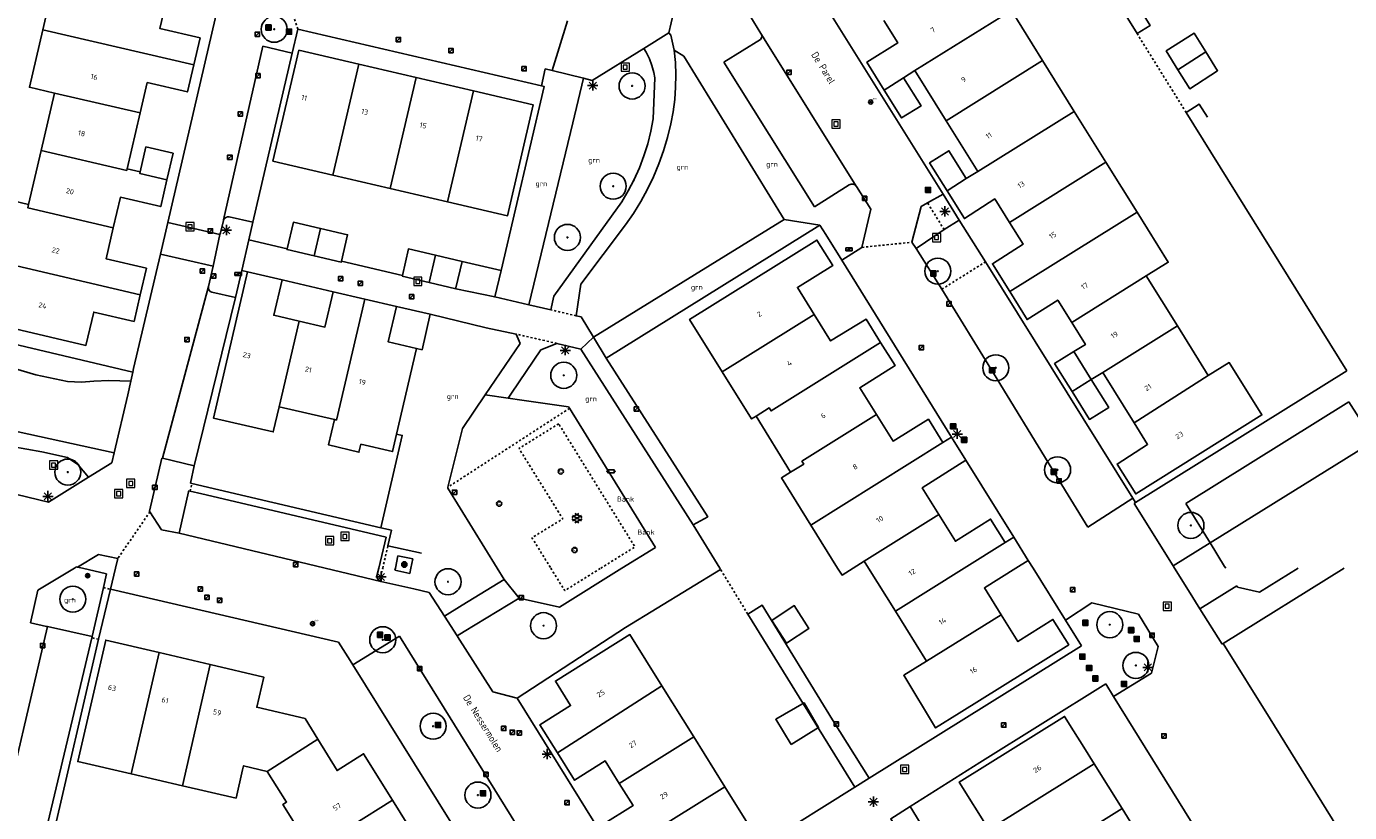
# Model space of a CAD drawing. Header units: metres. Extents: x 116958 to 118326, y 475500 to 477904.
# Tile 981 of 1001: x 117838 to 117966, y 476976 to 477052. Entities that reach past the tile are written whole.
import ezdxf

# ---------------------------------------------------------------- set-up
doc = ezdxf.new("R2010")
doc.units = ezdxf.units.M
doc.header["$LTSCALE"] = 0.2
doc.linetypes.add('MATGRENS', pattern=[2, 1, -1])
doc.layers.get('0').update_dxf_attribs({"color": 6})
for name, color, linetype in [('B-WE-GR-BOOM-G', 252, 'Continuous'), ('B-WE-GR-GROENVOORZIENING-GV', 252, 'Continuous'), ('B-WE-IE-MEUBILAIR-G', 252, 'Continuous'), ('B-WE-IE-MEUBILAIR_WEGMEUBILAIR_AFVALBAK-G', 252, 'Continuous'), ('B-WE-IE-MEUBILAIR_WEGMEUBILAIR_LICHTMAST-G', 252, 'Continuous'), ('B-WE-IE-MEUBILAIR_WEGMEUBILAIR_VERKEERSBORD-PAAL', 252, 'Continuous'), ('B-WE-IE-MEUBILAIR_WEGMEUBILAIR_VERKEERSLICHT-G', 252, 'Continuous'), ('B-WE-KL-DATA_KAST-G', 90, 'Continuous'), ('B-WE-OG-BEBOUWING-GV', 252, 'Continuous'), ('B-WE-OG-HUISNUMMER-T25', 2, 'Continuous'), ('B-WE-OG-STRAATNAAM-T35', 3, 'Continuous'), ('B-WE-RI-HWA_KOLK_TROTTOIRKOLK-G', 252, 'Continuous'), ('B-WE-VH-MATERIAALGRENS-G', 252, 'MATGRENS'), ('B-WE-VH-VERHARDING_ASFALT-GV', 252, 'Continuous')]:
    doc.layers.add(name, color=color, linetype=linetype)
doc.layers.add('B-WE-RI-RIOOLPUT', color=31, linetype='Continuous', lineweight=0)
doc.styles.get("Standard").update_dxf_attribs({"font": 'isocp.shx'})

# ---------------------------------------------------------------- blocks, each defined once
blk = doc.blocks.new('BGT_GR')
at = {"insert": (0.043, 0.019), "char_height": 0.1, "attachment_point": 5, "line_spacing_factor": 0.8}
blk.add_mtext('{\\C256;grn}', dxfattribs=at)
blk = doc.blocks.new('CELQ211865')
for p, q in [((-0.5, 0), (0.5, 0)), ((0.35, -0.34), (-0.35, 0.34)), ((0.35, 0.34), (-0.35, -0.34)), ((0, 0.53), (0, -0.47))]:
    blk.add_line(p, q)
blk = doc.blocks.new('Vb')
blk.add_lwpolyline([(125, -138), (-127, -138), (0, 185), (114, -100), (-71, -100), (0, 100), (56, -60), (-13, -60), (0, -20), (1, 30)])
blk.add_circle((0, 0), 200)
blk = doc.blocks.new('CELQ201000')
at = {"flags": 128}
for points in [[(-0.25, -0.25), (-0.25, 0.25), (0.25, 0.25), (0.25, -0.25), (-0.25, -0.25)], [(-0.18, -0.18), (-0.18, 0.18), (0.18, 0.18), (0.18, -0.18), (-0.18, -0.18)], [(-0.11, -0.11), (-0.11, 0.11), (0.11, 0.11), (0.11, -0.11), (-0.11, -0.11)], [(-0.04, -0.04), (-0.04, 0.04), (0.04, 0.04), (0.04, -0.04), (-0.04, -0.04)]]:
    blk.add_lwpolyline(points, dxfattribs=at)
blk = doc.blocks.new('Brandkr')
for p, q in [((-141, 141), (141, -141)), ((-141, -141), (141, 141))]:
    blk.add_line(p, q)
blk.add_circle((0, 0), 200)
at = {"oblique": 15}
blk.add_text('brk', height=180, dxfattribs=at).set_placement((172, 218))
blk = doc.blocks.new('Pbrd')
for points in [[(-400, -400), (400, -400), (400, 400), (-400, 400)], [(-200, -200), (200, -200), (200, 200), (-200, 200)]]:
    blk.add_lwpolyline(points, close=True)
blk = doc.blocks.new('Kvtrot')
blk.add_line((0, -420), (420, 0))
at = {"flags": 128}
blk.add_lwpolyline([(0, -420), (420, -420), (420, 0), (0, 0)], close=True, dxfattribs=at)
blk = doc.blocks.new('Bestboom')
h = blk.add_hatch(color=256)
h.dxf.hatch_style = 1
h.paths.add_polyline_path([(41, 0, 1), (-41, 0, 1)])
for radius in [1260, 41.1]:
    blk.add_circle((0, 0), radius)
blk = doc.blocks.new('BGTGV')
for p, q in [((0.0197, 0.04605), (-0.0497, 0.00595)), ((0.0433, 0.025), (-0.0433, -0.025)), ((0.0433, -0.025), (-0.0433, 0.025)), ((0.04965, 0.006), (-0.01975, 0.04605)), ((0.01965, -0.046), (-0.0494, -0.00615)), ((0.04955, -0.00605), (-0.0197, -0.046))]:
    blk.add_line(p, q)
blk = doc.blocks.new('CELQ75115')
for p, q in [((-0.1, 0.03), (-0.2, 0.01)), ((-0.2, 0.01), (-0.17, -0.01)), ((-0.12, 0.07), (-0.07, 0.16)), ((-0.12, 0.07), (-0.05, 0.03)), ((-0.06, -0.06), (-0.1, 0.03)), ((-0.07, 0.16), (0.07, 0.16)), ((0, 0.12), (-0.05, 0.03)), ((0.02, 0.08), (0, 0.12)), ((0.02, 0.08), (0, 0.06)), ((0, 0.06), (0.09, 0.06)), ((0.07, 0.16), (0.09, 0.13)), ((0.14, 0.06), (0.07, 0.01)), ((0.12, -0.08), (0.07, 0.01)), ((0.09, 0.06), (0.13, 0.15)), ((0.13, 0.15), (0.09, 0.13)), ((0.14, 0.06), (0.19, -0.03)), ((-0.19, -0.05), (-0.17, -0.01)), ((-0.1, -0.16), (-0.19, -0.05)), ((-0.09, -0.04), (-0.11, -0.08)), ((-0.11, -0.08), (-0.01, -0.08)), ((-0.01, -0.16), (-0.1, -0.16)), ((-0.09, -0.04), (-0.06, -0.06)), ((-0.01, -0.08), (-0.01, -0.16)), ((0.02, -0.12), (0.07, -0.04)), ((0.07, -0.2), (0.02, -0.12)), ((0.07, -0.04), (0.07, -0.08)), ((0.07, -0.08), (0.12, -0.08)), ((0.12, -0.16), (0.07, -0.16)), ((0.07, -0.16), (0.07, -0.2)), ((0.19, -0.03), (0.12, -0.16))]:
    blk.add_line(p, q)
at = {"flags": 128}
blk.add_lwpolyline([(-0.12, 0.25), (0.12, 0.25), (0.25, 0.12), (0.25, -0.12), (0.12, -0.25), (-0.12, -0.25), (-0.25, -0.12), (-0.25, 0.12), (-0.12, 0.25)], dxfattribs=at)
blk = doc.blocks.new('Papierb')
blk.add_lwpolyline([(350, 200), (650, 200), (650, -100), (50, -100), (50, 200), (350, 200)])
for centre in [(-25, 50), (725, 50)]:
    blk.add_circle(centre, 37.5)
blk = doc.blocks.new('CELQ70108')
for p, q in [((-0.62, 0.31), (0.62, 0.31)), ((-0.62, -0.31), (-0.62, 0.31)), ((-0.62, -0.31), (0.62, 0.31)), ((0.62, -0.31), (0.62, 0.31)), ((-0.62, -0.31), (0.62, -0.31))]:
    blk.add_line(p, q)
blk = doc.blocks.new('BGT_SP11')
blk.add_circle((0, 0), 0.25)
at = {"insert": (0.01, -0.08), "char_height": 0.4713, "attachment_point": 5, "line_spacing_factor": 0.8}
blk.add_mtext('{\\W1.06084;\\C256;S}', dxfattribs=at)
blk = doc.blocks.new('BGT_BK10')
blk.add_text('Bank', height=0.5).set_placement((-0.18, -0.17))

msp = doc.modelspace()

# ---------------------------------------------------------------- linework, layer by layer
at = {"layer": 'B-WE-GR-GROENVOORZIENING-GV', "flags": 128}
for points in [[(117945.71, 477051.669), (117929.422, 477077.829), (117912.383, 477081.785), (117912.352, 477081.651)], [(117945.012, 477055.642), (117946.984, 477052.466), (117945.71, 477051.669)], [(117911.582, 477033.688), (117901.897, 477049.474), (117900.946, 477050.071)], [(117884.201, 477028.784), (117888.39, 477046.557), (117888.11, 477046.632)], [(117886.893, 477025.46), (117891.137, 477043.059), (117892.173, 477047.356)], [(117952.512, 477043.595), (117951.732, 477044.841), (117950.456, 477044.047)], [(117966.009, 477019.064), (117950.456, 477044.047)], [(117896.506, 477036.462), (117897.076, 477037.56), (117897.58, 477038.689)], [(117911.582, 477033.688), (117893.137, 477022.343)], [(117915.041, 477033.152), (117911.582, 477033.688)], [(117915.041, 477033.152), (117894.379, 477020.306)], [(117825.409, 477024.416), (117848.601, 477018.954)], [(117848.409, 477018.066), (117846.27, 477018.132), (117844.82, 477018.075), (117843.636, 477017.988), (117842.289, 477018.057), (117839.207, 477018.683), (117834.071, 477020.219), (117830.106, 477021.364), (117826.58, 477022.701), (117826.137, 477023.749), (117825.409, 477024.416)], [(117876.02, 477021.242), (117876.57, 477021.115), (117877.365, 477024.542)], [(117894.379, 477020.306), (117893.137, 477022.343)], [(117891.935, 477021.166), (117902.797, 477004.176)], [(117894.379, 477020.306), (117904.191, 477004.965), (117902.797, 477004.176)], [(117872.576, 477003.905), (117874.648, 477012.834), (117874.104, 477012.96)], [(117902.797, 477004.176), (117905.362, 477000)], [(117905.433, 476999.884), (117896.237, 476994.28), (117885.751, 476987.429)], [(117905.362, 477000), (117905.433, 476999.884)], [(117919.8, 476979.699), (117916.255, 476985.341), (117909.441, 476996.432), (117908.061, 476995.571)], [(117918.42, 476978.838), (117908.061, 476995.571)]]:
    msp.add_lwpolyline(points, dxfattribs=at)
at = {"layer": 'B-WE-OG-BEBOUWING-GV', "flags": 128}
for points in [[(117854.483, 477048.642), (117855.093, 477051.261), (117851.2, 477052.169), (117851.936, 477055.329), (117841.225, 477057.817), (117839.882, 477052.037)], [(117924.233, 477048.089), (117933.566, 477053.892)], [(117936.573, 477049.065), (117933.566, 477053.892)], [(117921.22, 477052.926), (117922.563, 477050.769), (117919.583, 477048.915), (117921.264, 477046.217)], [(117839.882, 477052.037), (117838.594, 477046.49), (117841.019, 477045.927)], [(117854.483, 477048.642), (117839.882, 477052.037)], [(117952.345, 477049.912), (117951.218, 477051.723), (117948.527, 477049.996), (117949.663, 477048.17)], [(117870.436, 477048.713), (117864.652, 477050.061), (117862.141, 477039.352), (117867.932, 477038.002)], [(117870.436, 477048.713), (117867.932, 477038.002)], [(117875.987, 477047.42), (117870.436, 477048.713)], [(117936.573, 477049.065), (117927.245, 477043.25)], [(117939.636, 477044.149), (117936.573, 477049.065)], [(117952.345, 477049.912), (117949.663, 477048.17)], [(117949.663, 477048.17), (117950.799, 477046.346), (117953.49, 477048.072), (117952.345, 477049.912)], [(117849.298, 477043.999), (117849.983, 477046.94), (117853.876, 477046.032), (117854.483, 477048.642)], [(117875.987, 477047.42), (117873.483, 477036.708)], [(117881.538, 477046.126), (117875.987, 477047.42)], [(117921.264, 477046.217), (117923.138, 477047.383)], [(117921.264, 477046.217), (117922.945, 477043.518), (117924.818, 477044.684), (117923.138, 477047.383)], [(117923.138, 477047.383), (117924.233, 477048.089)], [(117924.233, 477048.089), (117927.245, 477043.25)], [(117881.538, 477046.126), (117879.035, 477035.414)], [(117879.035, 477035.414), (117884.832, 477034.063), (117887.324, 477044.778), (117881.538, 477046.126)], [(117841.019, 477045.927), (117839.726, 477040.382)], [(117849.298, 477043.999), (117841.019, 477045.927)], [(117848.042, 477038.606), (117849.298, 477043.999)], [(117939.636, 477044.149), (117930.304, 477038.337)], [(117942.698, 477039.233), (117939.636, 477044.149)], [(117927.245, 477043.25), (117930.304, 477038.337)], [(117839.726, 477040.382), (117838.507, 477035.157)], [(117848.042, 477038.606), (117848.005, 477038.45), (117839.726, 477040.382)], [(117851.895, 477037.523), (117852.495, 477040.103), (117849.867, 477040.716), (117849.301, 477038.3)], [(117929.194, 477037.658), (117927.519, 477040.348), (117925.651, 477039.174), (117927.332, 477036.476)], [(117849.301, 477038.3), (117848.042, 477038.606)], [(117942.698, 477039.233), (117933.364, 477033.425)], [(117945.708, 477034.401), (117942.698, 477039.233)], [(117846.709, 477032.881), (117847.402, 477035.86), (117851.296, 477034.953), (117851.895, 477037.523)], [(117851.895, 477037.523), (117849.271, 477038.156), (117849.301, 477038.3)], [(117867.932, 477038.002), (117873.483, 477036.708)], [(117929.194, 477037.658), (117927.332, 477036.476)], [(117930.304, 477038.337), (117929.194, 477037.658)], [(117873.483, 477036.708), (117879.035, 477035.414)], [(117927.332, 477036.476), (117929.007, 477033.786), (117931.956, 477035.686), (117933.364, 477033.425)], [(117838.507, 477035.157), (117837.027, 477035.501), (117835.665, 477029.625)], [(117846.709, 477032.881), (117838.433, 477034.836), (117838.507, 477035.157)], [(117866.739, 477032.833), (117864.128, 477033.439), (117863.532, 477030.878), (117863.514, 477030.799), (117866.134, 477030.192)], [(117933.364, 477033.425), (117934.684, 477031.305), (117931.724, 477029.424), (117933.396, 477026.74)], [(117945.708, 477034.401), (117933.396, 477026.74)], [(117946.598, 477028.244), (117948.72, 477029.566), (117945.708, 477034.401)], [(117849.311, 477026.424), (117849.909, 477028.994), (117846.015, 477029.901), (117846.709, 477032.881)], [(117866.739, 477032.833), (117866.134, 477030.192)], [(117866.134, 477030.192), (117868.753, 477029.585), (117868.771, 477029.662), (117869.36, 477032.226), (117866.739, 477032.833)], [(117877.854, 477030.256), (117875.253, 477030.859), (117874.665, 477028.295), (117874.647, 477028.218), (117877.239, 477027.617)], [(117914.481, 477024.536), (117912.863, 477027.134), (117916.277, 477029.256), (117914.748, 477031.71), (117902.44, 477024.045), (117905.604, 477018.974)], [(117835.665, 477029.625), (117834.319, 477023.816), (117844.066, 477021.528), (117844.816, 477024.751), (117848.71, 477023.844), (117849.311, 477026.424)], [(117849.311, 477026.424), (117835.665, 477029.625)], [(117877.854, 477030.256), (117877.239, 477027.617)], [(117880.455, 477029.653), (117877.854, 477030.256)], [(117880.455, 477029.653), (117879.848, 477027.093), (117879.83, 477027.017)], [(117879.83, 477027.017), (117883.598, 477026.224), (117884.201, 477028.784), (117880.455, 477029.653)], [(117864.691, 477023.871), (117862.226, 477024.443), (117863.022, 477027.873), (117859.671, 477028.65), (117856.385, 477014.514), (117862.18, 477013.166), (117862.746, 477015.601)], [(117946.598, 477028.244), (117939.387, 477023.752)], [(117949.61, 477023.409), (117946.598, 477028.244)], [(117877.239, 477027.617), (117879.83, 477027.017)], [(117871.028, 477026.014), (117867.96, 477026.726), (117867.164, 477023.297), (117864.691, 477023.871)], [(117868.087, 477014.359), (117867.519, 477011.917), (117870.466, 477011.213), (117870.648, 477011.984), (117873.714, 477011.273), (117874.104, 477012.96), (117876.02, 477021.242), (117873.291, 477021.875), (117874.087, 477025.304), (117871.028, 477026.014)], [(117871.028, 477026.014), (117868.278, 477014.314), (117868.087, 477014.359)], [(117933.396, 477026.74), (117935.08, 477024.036), (117938.04, 477025.915), (117939.387, 477023.752)], [(117914.481, 477024.536), (117905.604, 477018.974)], [(117920.902, 477021.829), (117919.5, 477024.079), (117916.08, 477021.97), (117914.481, 477024.536)], [(117862.746, 477015.601), (117864.691, 477023.871)], [(117939.387, 477023.752), (117940.714, 477021.62), (117939.61, 477020.933)], [(117949.61, 477023.409), (117942.393, 477018.924)], [(117952.597, 477018.613), (117949.61, 477023.409)], [(117920.902, 477021.829), (117910.324, 477015.205), (117910.148, 477015.485), (117908.868, 477014.704)], [(117920.509, 477014.86), (117918.899, 477017.445), (117922.302, 477019.579), (117920.902, 477021.829)], [(117939.61, 477020.933), (117937.739, 477019.768), (117939.419, 477017.07)], [(117941.285, 477018.243), (117939.61, 477020.933)], [(117945.422, 477014.06), (117946.729, 477011.961), (117943.78, 477010.07), (117945.577, 477007.185), (117957.792, 477014.812), (117954.624, 477019.88), (117952.597, 477018.613)], [(117905.604, 477018.974), (117908.437, 477014.435), (117908.868, 477014.704)], [(117941.285, 477018.243), (117939.419, 477017.07)], [(117939.419, 477017.07), (117941.095, 477014.38), (117942.965, 477015.544), (117941.285, 477018.243)], [(117941.285, 477018.243), (117942.393, 477018.924)], [(117942.393, 477018.924), (117945.422, 477014.06)], [(117952.597, 477018.613), (117945.422, 477014.06)], [(117862.746, 477015.601), (117868.087, 477014.359)], [(117908.868, 477014.704), (117912.186, 477009.275)], [(117920.509, 477014.86), (117913.299, 477010.344), (117913.473, 477010.064), (117912.186, 477009.275)], [(117926.927, 477012.154), (117925.527, 477014.401), (117922.117, 477012.28), (117920.509, 477014.86)], [(117926.927, 477012.154), (117914.161, 477004.16)], [(117926.537, 477005.184), (117924.929, 477007.766), (117929.161, 477010.44), (117927.75, 477012.674), (117926.927, 477012.154)], [(117912.186, 477009.275), (117911.31, 477008.729), (117914.161, 477004.16)], [(117926.537, 477005.184), (117919.332, 477000.672)], [(117932.948, 477002.482), (117931.542, 477004.74), (117928.149, 477002.597), (117926.537, 477005.184)], [(117914.161, 477004.16), (117916.757, 477000)], [(117934, 477000), (117935.186, 477000.742), (117933.78, 477002.999), (117932.948, 477002.482)], [(117928.983, 477000), (117932.948, 477002.482)], [(117918.255, 477000), (117919.332, 477000.672)], [(117919.332, 477000.672), (117919.751, 477000)], [(117916.757, 477000), (117917.177, 476999.327), (117918.255, 477000)], [(117919.751, 477000), (117922.345, 476995.845)], [(117922.345, 476995.845), (117928.983, 477000)], [(117932.571, 476995.5), (117930.955, 476998.094), (117934, 477000)], [(117911.825, 476992.769), (117913.971, 476994.182), (117912.561, 476996.383), (117910.406, 476994.956), (117911.825, 476992.769)], [(117922.345, 476995.845), (117925.356, 476991.017)], [(117925.356, 476991.017), (117923.15, 476989.646), (117926.231, 476984.564), (117928.5, 476985.979), (117939.106, 476992.593), (117937.574, 476995.055), (117934.191, 476992.9), (117932.571, 476995.5)], [(117932.571, 476995.5), (117925.356, 476991.017)], [(117851.134, 476991.84), (117845.982, 476993.044), (117843.277, 476981.306), (117848.445, 476980.115)], [(117899.756, 476988.636), (117896.672, 476993.583), (117889.46, 476989.085), (117890.932, 476986.725), (117887.966, 476984.875), (117889.661, 476982.156)], [(117848.445, 476980.115), (117851.134, 476991.84)], [(117856.09, 476990.68), (117851.134, 476991.84)], [(117856.09, 476990.68), (117853.412, 476978.97)], [(117866.481, 476983.473), (117865.251, 476985.476), (117860.585, 476986.558), (117861.261, 476989.471), (117856.09, 476990.68)], [(117899.756, 476988.636), (117889.661, 476982.156)], [(117902.84, 476983.688), (117899.756, 476988.636)], [(117912.273, 476982.954), (117914.906, 476984.601), (117913.519, 476986.975), (117910.774, 476985.397), (117912.273, 476982.954)], [(117941.559, 476981.087), (117940.555, 476982.7), (117939.577, 476984.27), (117938.704, 476985.67), (117928.519, 476979.325), (117931.375, 476974.742), (117933.666, 476976.17)], [(117866.481, 476983.473), (117861.591, 476980.351)], [(117873.705, 476977.564), (117870.905, 476982.063), (117868.343, 476980.438), (117866.481, 476983.473)], [(117902.84, 476983.688), (117895.625, 476979.203)], [(117905.855, 476978.852), (117902.84, 476983.688)], [(117889.661, 476982.156), (117891.31, 476979.511), (117894.277, 476981.364), (117895.625, 476979.203)], [(117853.412, 476978.97), (117858.585, 476977.778), (117859.216, 476980.515), (117859.307, 476980.905), (117861.591, 476980.351)], [(117941.559, 476981.087), (117933.666, 476976.17)], [(117944.256, 476976.76), (117941.559, 476981.087)], [(117848.445, 476980.115), (117853.412, 476978.97)], [(117861.591, 476980.351), (117863.46, 476977.392), (117863.112, 476977.175), (117865.903, 476972.672)], [(117895.625, 476979.203), (117896.97, 476977.048), (117893.993, 476975.21), (117895.665, 476972.527)], [(117905.855, 476978.852), (117895.665, 476972.527)], [(117895.665, 476972.527), (117897.337, 476969.846), (117900.316, 476971.691), (117901.791, 476969.322), (117909.003, 476973.802), (117905.855, 476978.852)], [(117873.705, 476977.564), (117865.903, 476972.672)], [(117873.943, 476971.492), (117876.498, 476973.076), (117873.705, 476977.564)], [(117925.453, 476974.236), (117923.764, 476976.953), (117921.891, 476975.786), (117923.581, 476973.07), (117925.453, 476974.236)], [(117944.256, 476976.76), (117936.364, 476971.842)], [(117946.953, 476972.432), (117944.256, 476976.76)]]:
    msp.add_lwpolyline(points, dxfattribs=at)
at = {"layer": 'B-WE-VH-MATERIAALGRENS-G', "flags": 128}
for points in [[(117864.558, 477052.109), (117863.928, 477054.002)], [(117950.456, 477044.047), (117945.71, 477051.669)], [(117897.58, 477038.689), (117897.076, 477037.56), (117896.506, 477036.462)], [(117927.052, 477032.723), (117925.457, 477035.306)], [(117919.107, 477031.011), (117923.929, 477031.503)], [(117926.837, 477026.965), (117931.039, 477029.601)], [(117891.481, 477024.395), (117889.028, 477024.965)], [(117889.593, 477021.724), (117885.663, 477022.627)], [(117890.825, 477015.451), (117879.073, 477007.837)], [(117889.778, 477013.956), (117885.939, 477011.575), (117890.173, 477004.766), (117887.493, 477003.127), (117887.197, 477002.946), (117889.018, 477000)], [(117893.848, 477000), (117897.152, 477002.056), (117889.778, 477013.956)], [(117854.136, 477007.456), (117854.307, 477008.189)], [(117850.255, 477005.449), (117847.131, 477000.922)], [(117872.757, 477000), (117873.266, 477002.17)], [(117872.576, 476998.727), (117872.615, 476999.396), (117872.757, 477000)], [(117889.018, 477000), (117890.36, 476997.83), (117890.613, 476997.987), (117893.848, 477000)], [(117908.061, 476995.571), (117905.433, 476999.884)], [(117845.757, 476998.122), (117846.427, 476997.966)], [(117845.292, 476993.124), (117844.627, 476993.282)]]:
    msp.add_lwpolyline(points, dxfattribs=at)
at = {"layer": 'B-WE-VH-VERHARDING_ASFALT-GV'}
for p, q in [((117911.736, 477060.552), (117926.947, 477036.156)), ((117851.966, 477033.4), (117856.992, 477054.935)), ((117909.343, 477051.691), (117907.914, 477053.998)), ((117889.151, 477048.092), (117890.617, 477052.906)), ((117900.884, 477053.693), (117900.441, 477051.75)), ((117864.558, 477052.109), (117864.017, 477049.793)), ((117888.11, 477046.632), (117864.558, 477052.109)), ((117900.441, 477051.75), (117898.002, 477050.242)), ((117900.441, 477051.75), (117900.638, 477051.526)), ((117900.638, 477051.526), (117900.946, 477050.071)), ((117909.304, 477051.102), (117909.407, 477051.246)), ((117909.405, 477051.592), (117909.343, 477051.691)), ((117909.405, 477051.592), (117909.663, 477051.177)), ((117909.442, 477051.419), (117909.405, 477051.592)), ((117909.407, 477051.246), (117909.442, 477051.419)), ((117857.375, 477033.666), (117861.181, 477050.44)), ((117861.181, 477050.44), (117864.017, 477049.793)), ((117898.002, 477050.242), (117893.008, 477047.153)), ((117898.226, 477049.873), (117898.002, 477050.242)), ((117900.946, 477050.071), (117901.061, 477048.88)), ((117905.751, 477048.911), (117909.304, 477051.102)), ((117909.663, 477051.177), (117918.549, 477036.918)), ((117864.017, 477049.793), (117860.197, 477033.441)), ((117898.546, 477049.247), (117898.226, 477049.873)), ((117898.799, 477048.591), (117898.546, 477049.247)), ((117901.061, 477048.88), (117901.107, 477047.685)), ((117914.509, 477034.93), (117905.751, 477048.911)), ((117888.465, 477048.259), (117888.11, 477046.632)), ((117889.151, 477048.092), (117888.465, 477048.259)), ((117892.173, 477047.356), (117889.151, 477048.092)), ((117898.983, 477047.913), (117898.799, 477048.591)), ((117898.911, 477043.441), (117899.076, 477047.39)), ((117899.076, 477047.39), (117898.983, 477047.913)), ((117901.107, 477047.685), (117901.086, 477046.489)), ((117893.008, 477047.153), (117892.173, 477047.356)), ((117901.086, 477046.489), (117900.996, 477045.296)), ((117900.996, 477045.296), (117900.839, 477044.11)), ((117900.839, 477044.11), (117900.614, 477042.935)), ((117898.684, 477042.226), (117898.911, 477043.441)), ((117900.614, 477042.935), (117900.294, 477041.629)), ((117898.017, 477039.845), (117898.385, 477041.026)), ((117898.385, 477041.026), (117898.684, 477042.226)), ((117900.294, 477041.629), (117899.906, 477040.34)), ((117897.58, 477038.689), (117898.017, 477039.845)), ((117899.906, 477040.34), (117899.453, 477039.074)), ((117899.453, 477039.074), (117898.935, 477037.832)), ((117898.935, 477037.832), (117898.354, 477036.619)), ((117895.873, 477035.4), (117896.506, 477036.462)), ((117898.354, 477036.619), (117897.711, 477035.438)), ((117917.884, 477037.068), (117914.509, 477034.93)), ((117918.06, 477037.129), (117917.884, 477037.068)), ((117918.246, 477037.123), (117918.06, 477037.129)), ((117918.417, 477037.049), (117918.246, 477037.123)), ((117918.549, 477036.918), (117918.417, 477037.049)), ((117918.574, 477036.878), (117918.549, 477036.918)), ((117919.949, 477034.685), (117918.574, 477036.878)), ((117926.947, 477036.156), (117925.457, 477035.306)), ((117926.947, 477036.156), (117928.516, 477033.643)), ((117889.315, 477026.295), (117895.873, 477035.4)), ((117897.711, 477035.438), (117897.007, 477034.291)), ((117919.107, 477031.011), (117919.949, 477034.685)), ((117924.844, 477034.973), (117923.929, 477031.503)), ((117925.457, 477035.306), (117924.844, 477034.973)), ((117851.257, 477030.362), (117851.966, 477033.4)), ((117851.966, 477033.4), (117857.021, 477032.249)), ((117857.353, 477033.602), (117857.06, 477032.427)), ((117857.363, 477033.634), (117857.353, 477033.602)), ((117857.375, 477033.666), (117857.363, 477033.634)), ((117857.464, 477033.805), (117857.375, 477033.666)), ((117857.593, 477033.908), (117857.464, 477033.805)), ((117857.748, 477033.964), (117857.593, 477033.908)), ((117857.913, 477033.968), (117857.748, 477033.964)), ((117860.197, 477033.441), (117857.913, 477033.968)), ((117860.197, 477033.441), (117859.8, 477031.742)), ((117897.007, 477034.291), (117896.246, 477033.182)), ((117927.052, 477032.723), (117928.516, 477033.643)), ((117928.516, 477033.643), (117931.039, 477029.601)), ((117857.021, 477032.249), (117856.358, 477029.201)), ((117857.06, 477032.427), (117857.021, 477032.249)), ((117896.246, 477033.182), (117891.927, 477027.462)), ((117915.607, 477032.241), (117915.041, 477033.152)), ((117917.147, 477029.765), (117915.607, 477032.241)), ((117924.353, 477030.896), (117927.052, 477032.723)), ((117859.125, 477028.778), (117859.8, 477031.742)), ((117859.8, 477031.742), (117863.532, 477030.878)), ((117917.147, 477029.765), (117919.107, 477031.011)), ((117923.929, 477031.503), (117924.353, 477030.896)), ((117924.353, 477030.896), (117926.837, 477026.965)), ((117848.676, 477019.302), (117851.257, 477030.362)), ((117856.358, 477029.201), (117851.257, 477030.362)), ((117868.771, 477029.662), (117874.665, 477028.295)), ((117927.75, 477012.674), (117917.147, 477029.765)), ((117931.039, 477029.601), (117945.295, 477006.765)), ((117856.358, 477029.201), (117855.926, 477027.215)), ((117859.125, 477028.778), (117858.516, 477026.173)), ((117859.671, 477028.65), (117859.125, 477028.778)), ((117851.468, 477010.619), (117855.926, 477027.215)), ((117855.926, 477027.215), (117855.918, 477027.179)), ((117855.918, 477027.179), (117855.92, 477027.017)), ((117855.92, 477027.017), (117855.979, 477026.866)), ((117867.96, 477026.726), (117863.022, 477027.873)), ((117891.927, 477027.462), (117891.481, 477024.395)), ((117926.837, 477026.965), (117931.821, 477018.84)), ((117858.516, 477026.173), (117854.534, 477009.906)), ((117855.979, 477026.866), (117856.088, 477026.745)), ((117856.088, 477026.745), (117856.233, 477026.672)), ((117856.233, 477026.672), (117858.516, 477026.173)), ((117883.598, 477026.224), (117886.893, 477025.46)), ((117889.028, 477024.965), (117889.315, 477026.295)), ((117877.365, 477024.542), (117874.087, 477025.304)), ((117882.772, 477023.236), (117877.365, 477024.542)), ((117886.893, 477025.46), (117889.028, 477024.965)), ((117891.481, 477024.395), (117891.952, 477024.287)), ((117885.663, 477022.627), (117882.772, 477023.236)), ((117891.952, 477024.287), (117893.137, 477022.343)), ((117886.048, 477021.723), (117885.663, 477022.627)), ((117893.137, 477022.343), (117891.935, 477021.166)), ((117882.681, 477016.764), (117886.048, 477021.723)), ((117888.042, 477021.093), (117885.217, 477016.917)), ((117889.593, 477021.724), (117888.042, 477021.093)), ((117891.935, 477021.166), (117889.593, 477021.724)), ((117848.601, 477018.954), (117848.676, 477019.302)), ((117848.127, 477016.762), (117848.409, 477018.066)), ((117848.409, 477018.066), (117848.601, 477018.954)), ((117931.821, 477018.84), (117937.464, 477009.641)), ((117945.56, 477006.34), (117966.009, 477019.064)), ((117846.782, 477011.137), (117848.127, 477016.762)), ((117880.476, 477013.517), (117882.681, 477016.764)), ((117882.681, 477016.764), (117884.894, 477016.44)), ((117885.217, 477016.917), (117884.894, 477016.44)), ((117884.894, 477016.44), (117886.224, 477016.245)), ((117886.224, 477016.245), (117890.743, 477015.584)), ((117890.743, 477015.584), (117890.825, 477015.451)), ((117890.825, 477015.451), (117899.128, 477002.012)), ((117966.183, 477016.09), (117950.422, 477006.268)), ((117968.334, 477012.693), (117966.183, 477016.09)), ((117831.121, 477014.555), (117846.782, 477011.137)), ((117879.073, 477007.837), (117880.476, 477013.517)), ((117839.812, 477011.254), (117834.43, 477012.187)), ((117952.78, 477002.442), (117969.036, 477012.542)), ((117842.283, 477010.705), (117839.812, 477011.254)), ((117843.288, 477010.03), (117842.283, 477010.705)), ((117846.782, 477011.137), (117846.552, 477010.177)), ((117851.417, 477010.631), (117850.206, 477005.524)), ((117851.468, 477010.619), (117851.417, 477010.631)), ((117854.534, 477009.906), (117851.468, 477010.619)), ((117933.78, 477002.999), (117929.161, 477010.44)), ((117844.302, 477008.794), (117843.288, 477010.03)), ((117846.552, 477010.177), (117844.302, 477008.794)), ((117854.534, 477009.906), (117854.16, 477008.224)), ((117937.464, 477009.641), (117937.913, 477008.903)), ((117840.449, 477006.387), (117844.302, 477008.794)), ((117854.16, 477008.224), (117854.307, 477008.189)), ((117854.307, 477008.189), (117872.576, 477003.905)), ((117879.052, 477007.75), (117879.073, 477007.837)), ((117883.842, 477000), (117879.052, 477007.75)), ((117937.913, 477008.903), (117940.937, 477003.978)), ((117836.308, 477007.387), (117840.449, 477006.387)), ((117853.073, 477003.37), (117853.974, 477007.378)), ((117853.974, 477007.378), (117853.999, 477007.49)), ((117853.999, 477007.49), (117854.136, 477007.456)), ((117854.136, 477007.456), (117855.255, 477007.175)), ((117855.255, 477007.175), (117872.404, 477003.162)), ((117940.937, 477003.978), (117945.295, 477006.765)), ((117945.295, 477006.765), (117945.56, 477006.34)), ((117850.206, 477005.524), (117850.255, 477005.449)), ((117850.255, 477005.449), (117851.38, 477003.721)), ((117945.435, 477006.261), (117945.56, 477006.34)), ((117949.206, 477000.221), (117945.435, 477006.261)), ((117950.422, 477006.268), (117952.78, 477002.442)), ((117872.576, 477003.905), (117873.616, 477003.66)), ((117851.38, 477003.721), (117853.073, 477003.37)), ((117872.576, 476998.727), (117853.073, 477003.37)), ((117873.085, 477003.006), (117872.373, 477000)), ((117872.404, 477003.162), (117873.085, 477003.006)), ((117873.616, 477003.66), (117873.266, 477002.17)), ((117845.269, 477001.337), (117843.244, 477000.111)), ((117847.131, 477000.922), (117845.269, 477001.337)), ((117873.266, 477002.17), (117876.515, 477001.45)), ((117899.128, 477002.012), (117895.897, 477000)), ((117952.78, 477002.442), (117949.206, 477000.221)), ((117954.182, 477000.178), (117952.78, 477002.442)), ((117843.159, 477000.131), (117842.941, 477000)), ((117843.244, 477000.111), (117843.159, 477000.131)), ((117843.713, 477000), (117843.244, 477000.111)), ((117846.911, 477000), (117847.131, 477000.922)), ((117873.985, 477000), (117874.235, 477001.199)), ((117874.235, 477001.199), (117875.663, 477000.901)), ((117875.663, 477000.901), (117875.475, 477000)), ((117935.649, 477000), (117935.186, 477000.742)), ((117949.344, 477000), (117949.206, 477000.221)), ((117954.292, 477000), (117954.182, 477000.178)), ((117842.941, 477000), (117839.409, 476997.878)), ((117846.045, 476999.448), (117843.713, 477000)), ((117845.757, 476998.122), (117846.045, 476999.448)), ((117846.427, 476997.966), (117846.911, 477000)), ((117872.373, 477000), (117872.202, 476999.276)), ((117872.202, 476999.276), (117872.221, 476999.099)), ((117872.221, 476999.099), (117872.296, 476998.938)), ((117872.296, 476998.938), (117872.419, 476998.809)), ((117872.419, 476998.809), (117872.576, 476998.727)), ((117873.942, 476999.794), (117873.985, 477000)), ((117875.37, 476999.496), (117873.942, 476999.794)), ((117875.475, 477000), (117875.37, 476999.496)), ((117880.451, 476996.417), (117884.514, 476998.913)), ((117884.514, 476998.913), (117883.842, 477000)), ((117885.96, 476997.108), (117884.514, 476998.913)), ((117895.897, 477000), (117889.873, 476996.248)), ((117938.775, 476994.985), (117935.649, 477000)), ((117950.69, 476997.844), (117949.344, 477000)), ((117965.736, 477000), (117954.042, 476992.728)), ((117961.292, 477000), (117957.547, 476997.67)), ((117839.409, 476997.878), (117838.694, 476994.719)), ((117844.652, 476993.387), (117845.757, 476998.122)), ((117846.427, 476997.966), (117845.292, 476993.124)), ((117868.5, 476992.843), (117846.427, 476997.966)), ((117872.576, 476998.727), (117875.756, 476997.997)), ((117875.756, 476997.997), (117877.256, 476997.653)), ((117877.256, 476997.653), (117878.73, 476995.36)), ((117951.796, 476996.072), (117950.69, 476997.844)), ((117955.353, 476998.287), (117951.796, 476996.072)), ((117955.432, 476998.155), (117955.353, 476998.287)), ((117957.547, 476997.67), (117955.432, 476998.155)), ((117878.73, 476995.36), (117880.451, 476996.417)), ((117885.96, 476997.108), (117880.628, 476993.871)), ((117889.873, 476996.248), (117885.96, 476997.108)), ((117938.775, 476994.985), (117941.335, 476996.648)), ((117941.335, 476996.648), (117945.837, 476995.552)), ((117878.73, 476995.36), (117879.952, 476993.46)), ((117940.327, 476992.496), (117938.775, 476994.985)), ((117945.837, 476995.552), (117947.748, 476992.427)), ((117953.928, 476992.657), (117951.796, 476996.072)), ((117835.407, 476973.322), (117840.344, 476994.35)), ((117838.694, 476994.719), (117840.25, 476994.371)), ((117840.25, 476994.371), (117840.344, 476994.35)), ((117840.344, 476994.35), (117844.652, 476993.387)), ((117880.628, 476993.871), (117879.952, 476993.46)), ((117844.627, 476993.282), (117839.64, 476972.325)), ((117845.292, 476993.124), (117840.299, 476971.696)), ((117844.652, 476993.387), (117844.627, 476993.282)), ((117869.606, 476991.071), (117868.5, 476992.843)), ((117874.398, 476993.42), (117869.861, 476990.663)), ((117887.513, 476972.304), (117874.398, 476993.42)), ((117879.952, 476993.46), (117879.985, 476993.409)), ((117879.985, 476993.409), (117883.422, 476988.063)), ((117919.8, 476979.699), (117940.327, 476992.496)), ((117947.748, 476992.427), (117947.098, 476989.854)), ((117954.042, 476992.728), (117953.928, 476992.657)), ((117954.042, 476992.728), (117958.586, 476985.429)), ((117869.861, 476990.663), (117869.606, 476991.071)), ((117882.913, 476969.759), (117869.861, 476990.663)), ((117947.098, 476989.854), (117943.445, 476987.584)), ((117942.68, 476988.816), (117930.521, 476981.221)), ((117943.445, 476987.584), (117942.68, 476988.816)), ((117883.422, 476988.063), (117885.751, 476987.429)), ((117885.751, 476987.429), (117896.878, 476969.553)), ((117963.847, 476954.75), (117943.445, 476987.584)), ((117958.586, 476985.429), (117974.662, 476959.609)), ((117930.521, 476981.221), (117923.764, 476976.953)), ((117918.42, 476978.838), (117919.8, 476979.699)), ((117898.74, 476966.561), (117918.42, 476978.838))]:
    msp.add_line(p, q, dxfattribs=at)

# ---------------------------------------------------------------- block references
at = {"layer": 'B-WE-GR-BOOM-G', "xscale": 0.001, "yscale": 0.001, "zscale": 0.001}
for p in [(117862.27, 477052.087), (117896.876, 477046.609), (117895.052, 477036.92), (117890.624, 477031.974), (117926.444, 477028.708), (117932.049, 477019.371), (117890.266, 477018.643), (117842.305, 477009.289), (117938.025, 477009.509), (117950.919, 477004.137), (117879.076, 476998.688), (117842.793, 476997.008), (117888.316, 476994.443), (117943.071, 476994.541), (117872.761, 476993.085), (117945.596, 476990.601), (117877.635, 476984.727), (117881.968, 476978.072)]:
    msp.add_blockref('Bestboom', p, dxfattribs=at)
at = {"layer": 'B-WE-GR-GROENVOORZIENING-GV', "xscale": 5, "yscale": 5, "zscale": 5}
for p in [(117892.985, 477039.274), (117901.531, 477038.605), (117910.195, 477038.883), (117887.886, 477036.996), (117902.922, 477026.997), (117879.312, 477016.438), (117892.693, 477016.205), (117842.297, 476996.759)]:
    msp.add_blockref('BGT_GR', p, dxfattribs=at)
at = {"layer": 'B-WE-IE-MEUBILAIR-G', "xscale": 0.001, "yscale": 0.001, "zscale": 0.001}
for p in [(117919.949, 477045.063), (117865.978, 476994.639)]:
    msp.add_blockref('Brandkr', p, dxfattribs=at)
at = {"layer": 'B-WE-IE-MEUBILAIR-G'}
for name, p in [('BGT_SP11', (117889.979, 477009.346)), ('BGT_SP11', (117884.023, 477006.238)), ('BGT_BK10', (117895.59, 477006.6)), ('BGT_BK10', (117897.57, 477003.4)), ('BGT_SP11', (117891.315, 477001.761)), ('CELQ75115', (117874.844, 477000.353))]:
    msp.add_blockref(name, p, dxfattribs=at)
at = {"layer": 'B-WE-IE-MEUBILAIR_WEGMEUBILAIR_AFVALBAK-G', "xscale": 0.001, "yscale": 0.001, "zscale": 0.001}
msp.add_blockref('Papierb', (117894.488, 477009.312), dxfattribs=at)
at = {"layer": 'B-WE-IE-MEUBILAIR_WEGMEUBILAIR_LICHTMAST-G'}
for p in [(117893.076, 477046.639), (117927.136, 477034.477), (117857.64, 477032.658), (117890.416, 477021.048), (117928.315, 477012.962), (117840.384, 477006.943), (117872.6, 476999.15), (117946.755, 476990.406), (117888.675, 476982.014), (117920.215, 476977.417)]:
    msp.add_blockref('CELQ211865', p, dxfattribs=at)
at = {"layer": 'B-WE-IE-MEUBILAIR_WEGMEUBILAIR_VERKEERSBORD-PAAL', "xscale": 0.001, "yscale": 0.001, "zscale": 0.001}
msp.add_blockref('Vb', (117844.225, 476999.271), dxfattribs=at)
at = {"layer": 'B-WE-IE-MEUBILAIR_WEGMEUBILAIR_VERKEERSLICHT-G'}
for p in [(117861.713, 477052.264), (117863.699, 477051.854), (117925.491, 477036.558), (117926.006, 477028.488), (117931.696, 477019.125), (117927.925, 477013.715), (117928.992, 477012.412), (117937.655, 477009.319), (117940.709, 476994.713), (117872.495, 476993.563), (117945.148, 476994.007), (117873.226, 476993.299), (117945.678, 476993.156), (117940.421, 476991.441), (117941.071, 476990.356), (117941.675, 476989.332), (117944.455, 476988.801), (117878.112, 476984.845), (117882.463, 476978.237)]:
    msp.add_blockref('CELQ201000', p, dxfattribs=at)
at = {"layer": 'B-WE-KL-DATA_KAST-G', "xscale": 0.5, "yscale": 0.5, "zscale": 0.5}
for p in [(117917.846, 477030.822), (117858.779, 477028.436)]:
    msp.add_blockref('CELQ70108', p, dxfattribs=at)
at = {"layer": 'B-WE-RI-HWA_KOLK_TROTTOIRKOLK-G', "xscale": 0.001, "yscale": 0.001, "zscale": 0.001}
for p in [(117860.436, 477051.818), (117874.072, 477051.295), (117879.144, 477050.237), (117860.484, 477047.806), (117886.215, 477048.479), (117911.844, 477048.142), (117858.78, 477044.095), (117857.767, 477039.927), (117919.153, 477035.956), (117855.881, 477032.807), (117855.118, 477028.924), (117856.197, 477028.438), (117868.484, 477028.18), (117870.384, 477027.74), (117875.343, 477026.449), (117927.324, 477025.761), (117853.618, 477022.31), (117924.653, 477021.533), (117897.08, 477015.593), (117850.514, 477008.012), (117937.963, 477008.645), (117879.5, 477007.551), (117864.118, 477000.537), (117848.748, 476999.643), (117854.911, 476998.185), (117939.288, 476998.123), (117855.553, 476997.39), (117856.771, 476997.107), (117885.941, 476997.368), (117946.954, 476993.729), (117839.666, 476992.731), (117876.12, 476990.507), (117884.251, 476984.729), (117916.432, 476985.144), (117932.603, 476985.038), (117885.073, 476984.356), (117885.756, 476984.292), (117948.093, 476983.998), (117882.53, 476980.28), (117890.384, 476977.539)]:
    msp.add_blockref('Kvtrot', p, dxfattribs=at)
at = {"layer": 'B-WE-RI-RIOOLPUT', "xscale": 0.001, "yscale": 0.001, "zscale": 0.001}
for p in [(117896.212, 477048.425), (117916.598, 477042.93), (117854.125, 477032.999), (117926.323, 477031.956), (117876.158, 477027.726), (117840.932, 477009.963), (117848.394, 477008.191), (117847.223, 477007.197), (117867.628, 477002.653), (117869.106, 477003.07), (117948.629, 476996.32), (117923.235, 476980.546)]:
    msp.add_blockref('Pbrd', p, dxfattribs=at)
at = {"layer": 'B-WE-VH-VERHARDING_ASFALT-GV', "xscale": 10, "yscale": 10, "zscale": 10}
msp.add_blockref('BGTGV', (117891.545, 477004.835), dxfattribs=at)

# ---------------------------------------------------------------- texts
at = {"layer": 'B-WE-OG-HUISNUMMER-T25'}
for s, rotation, p in [('7', 31.9, (117925.934, 477051.707)), ('16', 346.9, (117844.471, 477047.32)), ('9', 31.9, (117928.888, 477046.907)), ('11', 346.9, (117864.843, 477045.293)), ('13', 346.9, (117870.644, 477043.941)), ('18', 346.9, (117843.244, 477041.86)), ('15', 346.9, (117876.282, 477042.627)), ('17', 346.9, (117881.704, 477041.363)), ('11', 31.9, (117931.269, 477041.449)), ('13', 31.9, (117934.346, 477036.676)), ('20', 346.9, (117842.093, 477036.269)), ('15', 31.9, (117937.395, 477031.779)), ('22', 346.9, (117840.706, 477030.549)), ('17', 31.9, (117940.488, 477026.881)), ('24', 346.9, (117839.432, 477025.233)), ('2', 31.9, (117909.158, 477024.244)), ('19', 31.9, (117943.358, 477022.15)), ('23', 346.9, (117859.185, 477020.427)), ('21', 346.9, (117865.191, 477019.033)), ('4', 31.9, (117912.043, 477019.5)), ('19', 346.9, (117870.396, 477017.825)), ('21', 31.9, (117946.614, 477017.088)), ('6', 31.9, (117915.317, 477014.432)), ('23', 31.9, (117949.612, 477012.437)), ('8', 31.9, (117918.397, 477009.472)), ('10', 31.9, (117920.682, 477004.348)), ('12', 31.9, (117923.81, 476999.228)), ('14', 31.9, (117926.729, 476994.475)), ('16', 31.9, (117929.735, 476989.736)), ('63', 346.8, (117846.15, 476988.282)), ('61', 346.8, (117851.324, 476987.072)), ('25', 32, (117893.647, 476987.475)), ('59', 346.8, (117856.303, 476985.907)), ('27', 32, (117896.749, 476982.574)), ('26', 31.9, (117935.869, 476980.183)), ('29', 32, (117899.762, 476977.623)), ('57', 31.9, (117868.134, 476976.51))]:
    msp.add_text(s, height=0.5, rotation=rotation, dxfattribs=at).set_placement(p)
at = {"layer": 'B-WE-OG-STRAATNAAM-T35', "char_height": 0.7, "attachment_point": 4, "line_spacing_factor": 0.8}
for s, insert, rotation in [('{\\C256;De Parel}', (117914.465, 477049.822), 301.95677), ('{\\C256;De Nessermolen}', (117880.799, 476987.678), 301.87782)]:
    msp.add_mtext(s, dxfattribs=dict(at, insert=insert, rotation=rotation))

doc.saveas('drawing.dxf')
